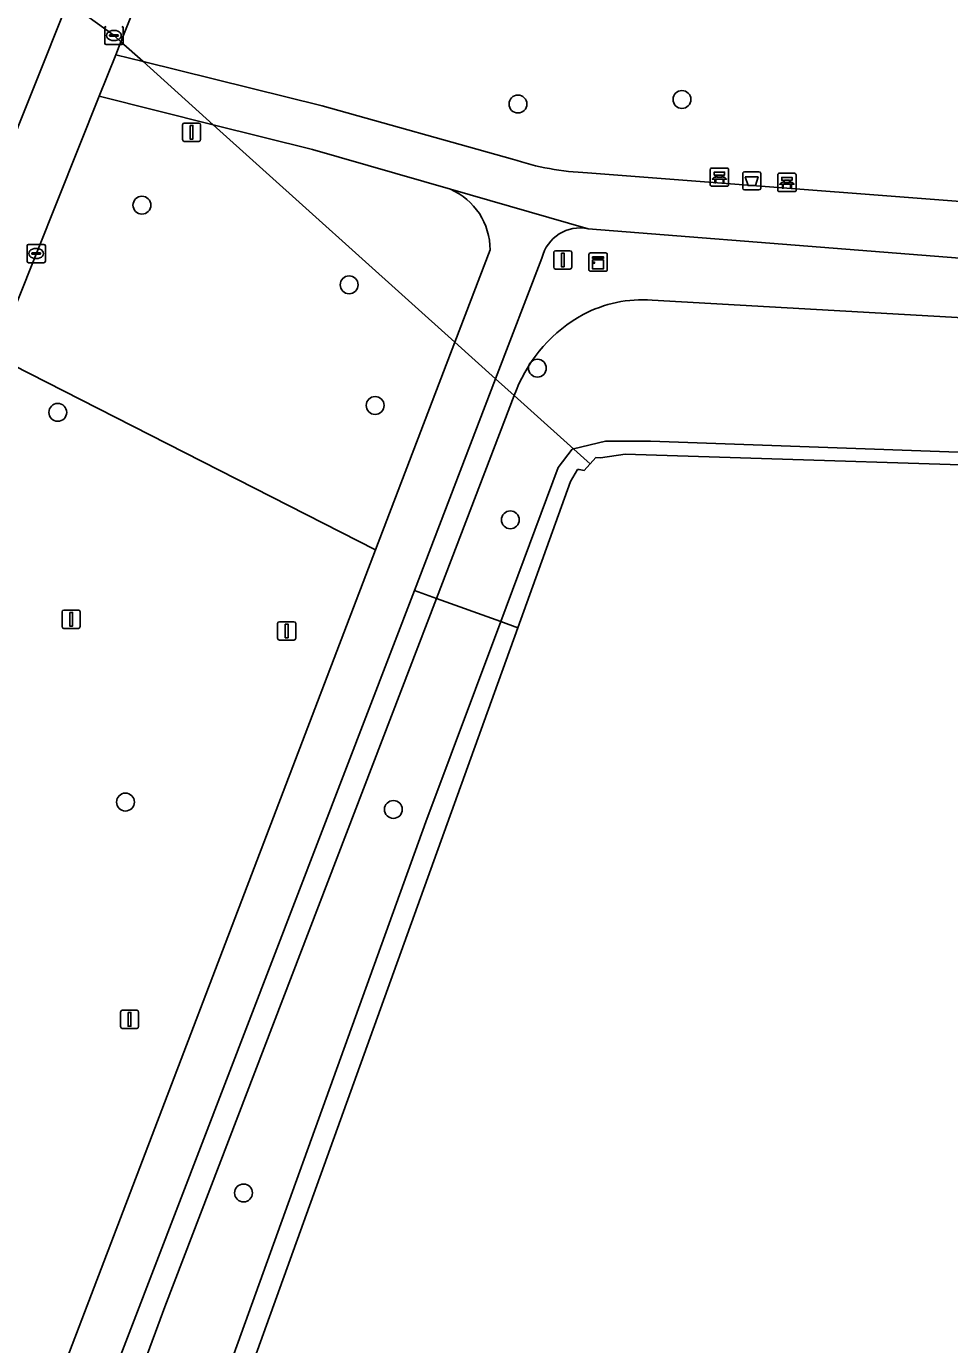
# Model space of a CAD drawing. Extents: x 162803 to 163818, y 381639 to 382475.
# Drawn here: x 163117.9 to 163168.5, y 381897.8 to 381970 of the extents above; entities that cross this region are included whole.
import ezdxf

# ---------------------------------------------------------------- set-up
doc = ezdxf.new("R2010")
doc.units = 0
for name, color, linetype in [('IMGEO_Afsluitpaal', 7, 'Continuous'), ('IMGEO_Afvalbak', 7, 'Continuous'), ('IMGEO_Bank', 7, 'Continuous'), ('IMGEO_Boom', 7, 'Continuous'), ('IMGEO_Damwand', 7, 'Continuous'), ('IMGEO_Duiker', 7, 'Continuous'), ('IMGEO_Fietspad_gesloten', 7, 'Continuous'), ('IMGEO_Groenvoorziening', 7, 'Continuous'), ('IMGEO_Kast', 7, 'Continuous'), ('IMGEO_Kolk', 7, 'Continuous'), ('IMGEO_Lichtmast', 7, 'Continuous'), ('IMGEO_Loofbos', 7, 'Continuous'), ('IMGEO_Meer_plas_ven_vijver', 7, 'Continuous'), ('IMGEO_Oever', 7, 'Continuous'), ('IMGEO_Rioolput', 7, 'Continuous'), ('IMGEO_Voetpad_gesloten', 7, 'Continuous'), ('IMGEO_Voetpad_open', 7, 'Continuous')]:
    doc.layers.add(name, color=color, linetype=linetype)

msp = doc.modelspace()

# ---------------------------------------------------------------- linework, layer by layer
at = {"layer": 'IMGEO_Afsluitpaal'}
for p, q in [((163119.888, 381937.124), (163119.888, 381937.924)), ((163119.888, 381937.924), (163119.888, 381937.124)), ((163119.988, 381938.024), (163120.778, 381938.024)), ((163120.778, 381938.024), (163119.988, 381938.024)), ((163120.878, 381937.924), (163120.878, 381937.124)), ((163120.878, 381937.124), (163120.878, 381937.924)), ((163120.778, 381937.024), (163119.988, 381937.024)), ((163119.988, 381937.024), (163120.778, 381937.024)), ((163131.681, 381936.484), (163131.681, 381937.284)), ((163131.681, 381937.284), (163131.681, 381936.484)), ((163131.781, 381937.384), (163132.571, 381937.384)), ((163132.571, 381937.384), (163131.781, 381937.384)), ((163132.671, 381937.284), (163132.671, 381936.484)), ((163132.671, 381936.484), (163132.671, 381937.284)), ((163132.571, 381936.384), (163131.781, 381936.384)), ((163131.781, 381936.384), (163132.571, 381936.384)), ((163123.083, 381915.23), (163123.083, 381916.03)), ((163123.083, 381916.03), (163123.083, 381915.23)), ((163123.183, 381916.13), (163123.973, 381916.13)), ((163123.973, 381916.13), (163123.183, 381916.13)), ((163124.073, 381916.03), (163124.073, 381915.23)), ((163124.073, 381915.23), (163124.073, 381916.03)), ((163123.973, 381915.13), (163123.183, 381915.13)), ((163123.183, 381915.13), (163123.973, 381915.13))]:
    msp.add_line(p, q, dxfattribs=at)
for points in [[(163120.308, 381937.899), (163120.458, 381937.899), (163120.458, 381937.149), (163120.308, 381937.149), (163120.308, 381937.899)], [(163132.101, 381937.259), (163132.251, 381937.259), (163132.251, 381936.509), (163132.101, 381936.509), (163132.101, 381937.259)], [(163123.503, 381916.005), (163123.653, 381916.005), (163123.653, 381915.255), (163123.503, 381915.255), (163123.503, 381916.005)]]:
    msp.add_lwpolyline(points, dxfattribs=at)
for centre, start, end in [((163119.988, 381937.924), 90, 180), ((163119.988, 381937.924), 90, 180), ((163120.778, 381937.924), 0, 90), ((163120.778, 381937.924), 360, 90), ((163119.988, 381937.124), 180, 270), ((163119.988, 381937.124), 180, 270), ((163120.778, 381937.124), 270, 0), ((163120.778, 381937.124), 270, 0), ((163131.781, 381937.284), 90, 180), ((163131.781, 381937.284), 90, 180), ((163132.571, 381937.284), 0, 90), ((163132.571, 381937.284), 360, 90), ((163131.781, 381936.484), 180, 270), ((163131.781, 381936.484), 180, 270), ((163132.571, 381936.484), 270, 0), ((163132.571, 381936.484), 270, 0), ((163123.183, 381916.03), 90, 180), ((163123.183, 381916.03), 90, 180), ((163123.973, 381916.03), 0, 90), ((163123.973, 381916.03), 360, 90), ((163123.183, 381915.23), 180, 270), ((163123.183, 381915.23), 180, 270), ((163123.973, 381915.23), 270, 0), ((163123.973, 381915.23), 270, 0)]:
    msp.add_arc(centre, 0.1, start, end, dxfattribs=at)
at = {"layer": 'IMGEO_Afvalbak'}
for p, q in [((163157.127, 381961.113), (163157.127, 381961.913)), ((163157.127, 381961.913), (163157.127, 381961.113)), ((163157.227, 381962.013), (163158.017, 381962.013)), ((163158.017, 381962.013), (163157.227, 381962.013)), ((163158.117, 381961.913), (163158.117, 381961.113)), ((163158.117, 381961.113), (163158.117, 381961.913)), ((163158.017, 381961.013), (163157.227, 381961.013)), ((163157.227, 381961.013), (163158.017, 381961.013))]:
    msp.add_line(p, q, dxfattribs=at)
msp.add_lwpolyline([(163157.27, 381961.727), (163157.974, 381961.727), (163157.825, 381961.257), (163157.419, 381961.257), (163157.27, 381961.727)], dxfattribs=at)
for centre, start, end in [((163157.227, 381961.913), 90, 180), ((163157.227, 381961.913), 90, 180), ((163158.017, 381961.913), 0, 90), ((163158.017, 381961.913), 360, 90), ((163157.227, 381961.113), 180, 270), ((163157.227, 381961.113), 180, 270), ((163158.017, 381961.113), 270, 0), ((163158.017, 381961.113), 270, 0)]:
    msp.add_arc(centre, 0.1, start, end, dxfattribs=at)
at = {"layer": 'IMGEO_Bank'}
for p, q in [((163155.354, 381961.29), (163155.354, 381962.131)), ((163155.354, 381962.131), (163155.354, 381961.29)), ((163155.429, 381962.215), (163156.27, 381962.215)), ((163156.27, 381962.215), (163155.429, 381962.215)), ((163156.354, 381962.14), (163156.354, 381961.299)), ((163156.354, 381961.299), (163156.354, 381962.14)), ((163156.051, 381961.613), (163155.658, 381961.613)), ((163155.663, 381961.721), (163155.663, 381961.827)), ((163155.707, 381961.827), (163155.707, 381961.721)), ((163155.995, 381961.833), (163155.713, 381961.833)), ((163155.713, 381961.715), (163155.995, 381961.715)), ((163156.001, 381961.721), (163156.001, 381961.827)), ((163156.045, 381961.827), (163156.045, 381961.721)), ((163159.049, 381961.001), (163159.049, 381961.842)), ((163159.049, 381961.842), (163159.049, 381961.001)), ((163159.124, 381961.926), (163159.965, 381961.926)), ((163159.965, 381961.926), (163159.124, 381961.926)), ((163159.358, 381961.432), (163159.358, 381961.538)), ((163159.402, 381961.538), (163159.402, 381961.432)), ((163159.69, 381961.544), (163159.408, 381961.544)), ((163159.408, 381961.426), (163159.69, 381961.426)), ((163159.696, 381961.432), (163159.696, 381961.538)), ((163159.74, 381961.538), (163159.74, 381961.432)), ((163160.049, 381961.851), (163160.049, 381961.01)), ((163160.049, 381961.01), (163160.049, 381961.851)), ((163156.279, 381961.215), (163155.438, 381961.215)), ((163155.438, 381961.215), (163156.279, 381961.215)), ((163159.974, 381960.926), (163159.133, 381960.926)), ((163159.133, 381960.926), (163159.974, 381960.926)), ((163159.746, 381961.324), (163159.353, 381961.324))]:
    msp.add_line(p, q, dxfattribs=at)
for points in [[(163155.601, 381961.613), (163155.459, 381961.613), (163155.571, 381961.715), (163155.657, 381961.715)], [(163155.657, 381961.833), (163155.571, 381961.833), (163155.571, 381961.994), (163156.134, 381961.994), (163156.134, 381961.833), (163156.051, 381961.833)], [(163155.651, 381961.606), (163155.651, 381961.399), (163155.608, 381961.399), (163155.608, 381961.606)], [(163156.051, 381961.715), (163156.134, 381961.715), (163156.246, 381961.613), (163156.107, 381961.613)], [(163156.101, 381961.606), (163156.101, 381961.399), (163156.057, 381961.399), (163156.057, 381961.606)], [(163159.296, 381961.324), (163159.154, 381961.324), (163159.266, 381961.426), (163159.352, 381961.426)], [(163159.352, 381961.544), (163159.266, 381961.544), (163159.266, 381961.705), (163159.829, 381961.705), (163159.829, 381961.544), (163159.746, 381961.544)], [(163159.746, 381961.426), (163159.829, 381961.426), (163159.941, 381961.324), (163159.802, 381961.324)], [(163159.346, 381961.317), (163159.346, 381961.11), (163159.303, 381961.11), (163159.303, 381961.317)], [(163159.796, 381961.317), (163159.796, 381961.11), (163159.752, 381961.11), (163159.752, 381961.317)]]:
    msp.add_lwpolyline(points, dxfattribs=at)
for centre, radius, start, end in [((163155.432, 381962.137), 0.0779, 92.4484, 184.28452), ((163155.432, 381962.137), 0.0779, 92.4484, 184.28452), ((163156.276, 381962.137), 0.0779, 2.4484, 94.28452), ((163156.276, 381962.137), 0.0779, 2.4484, 94.28452), ((163155.601, 381961.606), 0.00671, 2.89567, 87.10433), ((163155.658, 381961.606), 0.00671, 92.89567, 177.10433), ((163155.656, 381961.826), 0.00671, 2.89567, 87.10433), ((163155.656, 381961.722), 0.00671, 272.89567, 357.10433), ((163155.713, 381961.826), 0.00671, 92.89567, 177.10433), ((163155.713, 381961.722), 0.00671, 182.89567, 267.10433), ((163155.995, 381961.826), 0.00671, 2.89567, 87.10433), ((163155.995, 381961.722), 0.00671, 272.89567, 357.10433), ((163156.052, 381961.826), 0.00671, 92.89567, 177.10433), ((163156.052, 381961.722), 0.00671, 182.89567, 267.10433), ((163156.05, 381961.606), 0.00671, 2.89567, 87.10433), ((163156.107, 381961.606), 0.00671, 92.89567, 177.10433), ((163159.127, 381961.848), 0.0779, 92.4484, 184.28452), ((163159.127, 381961.848), 0.0779, 92.4484, 184.28452), ((163159.351, 381961.537), 0.00671, 2.89567, 87.10433), ((163159.351, 381961.433), 0.00671, 272.89567, 357.10433), ((163159.408, 381961.537), 0.00671, 92.89567, 177.10433), ((163159.408, 381961.433), 0.00671, 182.89567, 267.10433), ((163159.69, 381961.537), 0.00671, 2.89567, 87.10433), ((163159.69, 381961.433), 0.00671, 272.89567, 357.10433), ((163159.747, 381961.537), 0.00671, 92.89567, 177.10433), ((163159.747, 381961.433), 0.00671, 182.89567, 267.10433), ((163159.971, 381961.848), 0.0779, 2.4484, 94.28452), ((163159.971, 381961.848), 0.0779, 2.4484, 94.28452), ((163155.432, 381961.293), 0.0779, 182.4484, 274.28452), ((163155.432, 381961.293), 0.0779, 182.4484, 274.28452), ((163156.276, 381961.293), 0.0779, 272.4484, 4.28452), ((163156.276, 381961.293), 0.0779, 272.4484, 4.28452), ((163159.127, 381961.004), 0.0779, 182.4484, 274.28452), ((163159.127, 381961.004), 0.0779, 182.4484, 274.28452), ((163159.296, 381961.317), 0.00671, 2.89567, 87.10433), ((163159.353, 381961.317), 0.00671, 92.89567, 177.10433), ((163159.745, 381961.317), 0.00671, 2.89567, 87.10433), ((163159.802, 381961.317), 0.00671, 92.89567, 177.10433), ((163159.971, 381961.004), 0.0779, 272.4484, 4.28452), ((163159.971, 381961.004), 0.0779, 272.4484, 4.28452)]:
    msp.add_arc(centre, radius, start, end, dxfattribs=at)
at = {"layer": 'IMGEO_Boom'}
for centre in [(163153.805, 381965.969), (163144.831, 381965.718), (163124.256, 381960.184), (163135.592, 381955.825), (163145.894, 381951.263), (163119.651, 381948.845), (163137.016, 381949.222), (163144.414, 381942.964), (163123.354, 381927.518), (163138.014, 381927.116), (163129.817, 381906.128)]:
    msp.add_circle(centre, 0.489, dxfattribs=at)
at = {"layer": 'IMGEO_Damwand'}
msp.add_lwpolyline([(163148.45, 381945.664), (163149.1, 381946.375)], dxfattribs=at)
at = {"layer": 'IMGEO_Duiker'}
msp.add_lwpolyline([(163148.781, 381946.026), (163148.61, 381946.179), (163144.629, 381949.763), (163143.611, 381950.679), (163141.378, 381952.689), (163128.16, 381964.586), (163124.319, 381968.044), (163123.111, 381969.13), (163122.736, 381969.468), (163120.198, 381971.297), (163118.709, 381972.38), (163116.57, 381973.935), (163098.789, 381986.862), (163095.264, 381989.424), (163095.091, 381989.55)], dxfattribs=at)
at = {"layer": 'IMGEO_Fietspad_gesloten'}
for points in [[(163131.643, 381999.882), (163120.198, 381971.297), (163114.729, 381957.637)], [(163115.91, 381951.139), (163116.224, 381951.922), (163121.916, 381966.144), (163122.824, 381968.413), (163123.111, 381969.13), (163134.332, 381997.163)]]:
    msp.add_lwpolyline(points, dxfattribs=at)
at = {"layer": 'IMGEO_Groenvoorziening'}
for points in [[(163178.255, 381956.56), (163148.676, 381958.887)], [(163146.146, 381957.289), (163143.611, 381950.679), (163139.164, 381939.097), (163140.373, 381938.66), (163144.629, 381949.763), (163144.749, 381950.075)], [(163186.481, 381949.766), (163181.36, 381952.757), (163178.182, 381953.501), (163152.171, 381954.991)], [(163152.171, 381954.991), (163178.182, 381953.501), (163181.36, 381952.757), (163186.481, 381949.766), (163189.606, 381947.131), (163226.313, 381913.527), (163227.401, 381914.389), (163182.982, 381954.71)], [(163137.039, 381941.324), (163121.865, 381949.05), (163116.224, 381951.922), (163115.91, 381951.139)], [(163144.749, 381950.075), (163144.629, 381949.763), (163140.373, 381938.66), (163143.885, 381937.393), (163147.032, 381945.822), (163147.802, 381946.835), (163147.865, 381946.85), (163149.627, 381947.261), (163152.081, 381947.261), (163178.118, 381946.346), (163181.112, 381945.966), (163183.575, 381944.725), (163185.733, 381942.588), (163221.136, 381909.426), (163226.313, 381913.527), (163189.606, 381947.131), (163186.481, 381949.766)], [(163114.975, 381943.024), (163089.592, 381901.666), (163087.523, 381898.23), (163086.13, 381895.957), (163079.099, 381884.487), (163082.234, 381883.288), (163093.032, 381879.159), (163093.046, 381879.154), (163099.204, 381891.124), (163115.517, 381885.092), (163117.64, 381890.509), (163137.039, 381941.324)]]:
    msp.add_lwpolyline(points, dxfattribs=at)
for points in [[(163118.505, 381885.299), (163120.318, 381885.794), (163125.514, 381899.898), (163140.373, 381938.66), (163139.164, 381939.097)], [(163143.885, 381937.393), (163140.373, 381938.66), (163125.514, 381899.898), (163120.318, 381885.794), (163118.505, 381885.299), (163118.3, 381884.764), (163127.268, 381883.708), (163126.114, 381885.413), (163125.757, 381887.533), (163126.235, 381888.858), (163139.794, 381926.44)]]:
    msp.add_lwpolyline(points, close=True, dxfattribs=at)
for centre, radius, start, end in [((163148.225, 381956.8), 2.136, 77.80226, 166.75244), ((163151.674, 381947.964), 7.044, 85.95766, 117.7738), ((163151.674, 381947.964), 7.044, 85.95766, 117.7738), ((163152.35, 381947.028), 8.189, 118.9047, 158.15517), ((163152.35, 381947.028), 8.189, 118.9047, 158.15517)]:
    msp.add_arc(centre, radius, start, end, dxfattribs=at)
at = {"layer": 'IMGEO_Kast'}
for p, q in [((163148.715, 381956.643), (163148.715, 381957.484)), ((163148.715, 381957.484), (163148.715, 381956.643)), ((163148.79, 381957.568), (163149.631, 381957.568)), ((163149.631, 381957.568), (163148.79, 381957.568)), ((163149.715, 381957.493), (163149.715, 381956.652)), ((163149.715, 381956.652), (163149.715, 381957.493)), ((163149.64, 381956.568), (163148.799, 381956.568)), ((163148.799, 381956.568), (163149.64, 381956.568))]:
    msp.add_line(p, q, dxfattribs=at)
for points in [[(163148.91, 381957.358), (163149.51, 381957.358), (163149.51, 381957.273), (163148.91, 381957.273), (163148.91, 381957.358)], [(163148.91, 381957.183), (163149.51, 381957.183), (163149.51, 381956.694), (163148.91, 381956.694), (163148.91, 381957.183)]]:
    msp.add_lwpolyline(points, dxfattribs=at)
msp.add_circle((163148.994, 381957.032), 0.0377, dxfattribs=at)
for centre, start, end in [((163148.793, 381957.49), 92.4484, 184.28452), ((163148.793, 381957.49), 92.4484, 184.28452), ((163149.637, 381957.49), 2.4484, 94.28452), ((163149.637, 381957.49), 2.4484, 94.28452), ((163148.793, 381956.646), 182.4484, 274.28452), ((163148.793, 381956.646), 182.4484, 274.28452), ((163149.637, 381956.646), 272.4484, 4.28452), ((163149.637, 381956.646), 272.4484, 4.28452)]:
    msp.add_arc(centre, 0.0779, start, end, dxfattribs=at)
at = {"layer": 'IMGEO_Kolk'}
for p, q in [((163117.97, 381957.11), (163117.97, 381957.962)), ((163118.045, 381958.036), (163118.897, 381958.036)), ((163118.458, 381957.816), (163118.483, 381957.816)), ((163118.971, 381957.962), (163118.971, 381957.11)), ((163118.229, 381957.53), (163118.229, 381957.542)), ((163118.667, 381957.493), (163118.269, 381957.493)), ((163118.272, 381957.579), (163118.67, 381957.579)), ((163118.481, 381957.256), (163118.456, 381957.256)), ((163118.713, 381957.542), (163118.713, 381957.53)), ((163118.897, 381957.036), (163118.045, 381957.036))]:
    msp.add_line(p, q, dxfattribs=at)
for points in [[(163117.97, 381957.11), (163117.97, 381957.962)], [(163118.045, 381958.036), (163118.897, 381958.036)], [(163118.971, 381957.962), (163118.971, 381957.11)], [(163118.897, 381957.036), (163118.045, 381957.036)]]:
    msp.add_lwpolyline(points, dxfattribs=at)
for centre, radius, start, end in [((163118.047, 381957.96), 0.0765, 91.55205, 178.44795), ((163118.047, 381957.96), 0.0765, 91.55205, 178.44795), ((163118.895, 381957.96), 0.0765, 1.55205, 88.44795), ((163118.895, 381957.96), 0.0765, 1.55205, 88.44795), ((163118.047, 381957.112), 0.0765, 181.55205, 268.44795), ((163118.047, 381957.112), 0.0765, 181.55205, 268.44795), ((163118.269, 381957.539), 0.0403, 85.87752, 175.75265), ((163118.266, 381957.529), 0.0366, 178.93798, 274.71019), ((163118.67, 381957.536), 0.043, 264.86636, 352.45326), ((163118.674, 381957.541), 0.0386, 1.73085, 96.63898), ((163118.895, 381957.112), 0.0765, 271.55205, 358.44795), ((163118.895, 381957.112), 0.0765, 271.55205, 358.44795)]:
    msp.add_arc(centre, radius, start, end, dxfattribs=at)
for centre, major_axis, ratio, start_param, end_param in [((163118.457, 381957.536), (-0.387, 0.002), 0.722429, 4.712389, 7.853982), ((163118.482, 381957.536), (-0.39, 0.002), 0.717154, 1.570796, 4.712389)]:
    msp.add_ellipse(centre, major_axis=major_axis, ratio=ratio, start_param=start_param, end_param=end_param, dxfattribs=at)
at = {"layer": 'IMGEO_Lichtmast'}
for p, q in [((163126.475, 381963.773), (163126.475, 381964.573)), ((163126.475, 381964.573), (163126.475, 381963.773)), ((163126.575, 381964.673), (163127.365, 381964.673)), ((163127.365, 381964.673), (163126.575, 381964.673)), ((163127.465, 381964.573), (163127.465, 381963.773)), ((163127.465, 381963.773), (163127.465, 381964.573)), ((163127.365, 381963.673), (163126.575, 381963.673)), ((163126.575, 381963.673), (163127.365, 381963.673)), ((163146.788, 381956.789), (163146.788, 381957.589)), ((163146.788, 381957.589), (163146.788, 381956.789)), ((163146.888, 381957.689), (163147.678, 381957.689)), ((163147.678, 381957.689), (163146.888, 381957.689)), ((163147.778, 381957.589), (163147.778, 381956.789)), ((163147.778, 381956.789), (163147.778, 381957.589)), ((163147.678, 381956.689), (163146.888, 381956.689)), ((163146.888, 381956.689), (163147.678, 381956.689))]:
    msp.add_line(p, q, dxfattribs=at)
for points in [[(163126.895, 381964.548), (163127.045, 381964.548), (163127.045, 381963.798), (163126.895, 381963.798), (163126.895, 381964.548)], [(163147.208, 381957.564), (163147.358, 381957.564), (163147.358, 381956.814), (163147.208, 381956.814), (163147.208, 381957.564)]]:
    msp.add_lwpolyline(points, dxfattribs=at)
for centre, start, end in [((163126.575, 381964.573), 90, 180), ((163126.575, 381964.573), 90, 180), ((163127.365, 381964.573), 0, 90), ((163127.365, 381964.573), 360, 90), ((163126.575, 381963.773), 180, 270), ((163126.575, 381963.773), 180, 270), ((163127.365, 381963.773), 270, 0), ((163127.365, 381963.773), 270, 0), ((163146.888, 381957.589), 90, 180), ((163146.888, 381957.589), 90, 180), ((163147.678, 381957.589), 0, 90), ((163147.678, 381957.589), 360, 90), ((163146.888, 381956.789), 180, 270), ((163146.888, 381956.789), 180, 270), ((163147.678, 381956.789), 270, 0), ((163147.678, 381956.789), 270, 0)]:
    msp.add_arc(centre, 0.1, start, end, dxfattribs=at)
at = {"layer": 'IMGEO_Loofbos'}
for points in [[(163134.332, 381997.163), (163123.111, 381969.13), (163122.824, 381968.413), (163124.319, 381968.044), (163134.127, 381965.619), (163144.532, 381962.703)], [(163141.132, 381961.053), (163133.587, 381963.232), (163128.16, 381964.586), (163121.916, 381966.144), (163116.224, 381951.922), (163121.865, 381949.05), (163137.039, 381941.324), (163141.378, 381952.689), (163143.303, 381957.732)], [(163148.641, 381961.949), (163175.922, 381959.854)]]:
    msp.add_lwpolyline(points, dxfattribs=at)
for centre, radius, start, end in [((163149.262, 381976.909), 14.973, 251.58256, 267.62129), ((163139.714, 381957.756), 3.589, 359.61709, 66.7297)]:
    msp.add_arc(centre, radius, start, end, dxfattribs=at)
at = {"layer": 'IMGEO_Meer_plas_ven_vijver'}
msp.add_lwpolyline([(163177.081, 381945.727), (163150.697, 381946.553), (163149.353, 381946.35), (163149.1, 381946.375), (163148.45, 381945.664), (163148.174, 381945.714), (163148.095, 381945.71), (163147.714, 381945.069), (163144.825, 381937.054), (163143.549, 381933.513), (163127.421, 381888.768), (163127.312, 381887.704)], dxfattribs=at)
at = {"layer": 'IMGEO_Oever'}
for points in [[(163180.916, 381945.091), (163182.807, 381944.052), (163195.333, 381932.205), (163220.2, 381908.685), (163221.136, 381909.426), (163185.733, 381942.588), (163183.575, 381944.725), (163181.112, 381945.966), (163178.118, 381946.346), (163152.081, 381947.261), (163149.627, 381947.261), (163147.865, 381946.85), (163147.802, 381946.835), (163147.032, 381945.822), (163143.885, 381937.393)], [(163143.885, 381937.393), (163144.825, 381937.054), (163147.714, 381945.069), (163148.095, 381945.71), (163148.174, 381945.714), (163148.45, 381945.664), (163149.1, 381946.375), (163149.353, 381946.35), (163150.697, 381946.553), (163177.081, 381945.727)], [(163143.549, 381933.513), (163144.825, 381937.054), (163143.885, 381937.393), (163139.794, 381926.44), (163126.235, 381888.858), (163125.757, 381887.533), (163126.114, 381885.413), (163127.268, 381883.708), (163129.295, 381883.469)], [(163127.312, 381887.704), (163127.421, 381888.768), (163143.549, 381933.513)]]:
    msp.add_lwpolyline(points, dxfattribs=at)
at = {"layer": 'IMGEO_Rioolput'}
for p, q in [((163122.224, 381969.041), (163122.224, 381969.893)), ((163122.483, 381969.461), (163122.483, 381969.473)), ((163122.921, 381969.424), (163122.523, 381969.424)), ((163122.526, 381969.51), (163122.924, 381969.51)), ((163122.712, 381969.747), (163122.737, 381969.747)), ((163122.967, 381969.473), (163122.967, 381969.461)), ((163123.225, 381969.893), (163123.225, 381969.041)), ((163123.151, 381968.967), (163122.299, 381968.967)), ((163122.735, 381969.187), (163122.71, 381969.187))]:
    msp.add_line(p, q, dxfattribs=at)
for points in [[(163122.224, 381969.041), (163122.224, 381969.893)], [(163123.225, 381969.893), (163123.225, 381969.041)], [(163123.151, 381968.967), (163122.299, 381968.967)]]:
    msp.add_lwpolyline(points, dxfattribs=at)
for centre, radius, start, end in [((163122.301, 381969.891), 0.0765, 91.55205, 178.44795), ((163122.301, 381969.891), 0.0765, 91.55205, 178.44795), ((163122.523, 381969.47), 0.0403, 85.87752, 175.75265), ((163122.52, 381969.46), 0.0366, 178.93798, 274.71019), ((163122.924, 381969.467), 0.043, 264.86636, 352.45326), ((163122.928, 381969.472), 0.0386, 1.73085, 96.63898), ((163123.149, 381969.891), 0.0765, 1.55205, 88.44795), ((163123.149, 381969.891), 0.0765, 1.55205, 88.44795), ((163122.301, 381969.043), 0.0765, 181.55205, 268.44795), ((163122.301, 381969.043), 0.0765, 181.55205, 268.44795), ((163123.149, 381969.043), 0.0765, 271.55205, 358.44795), ((163123.149, 381969.043), 0.0765, 271.55205, 358.44795)]:
    msp.add_arc(centre, radius, start, end, dxfattribs=at)
for centre, major_axis, ratio, start_param, end_param in [((163122.711, 381969.467), (-0.387, 0.002), 0.722429, 4.712389, 7.853982), ((163122.736, 381969.467), (-0.39, 0.002), 0.717154, 1.570796, 4.712389)]:
    msp.add_ellipse(centre, major_axis=major_axis, ratio=ratio, start_param=start_param, end_param=end_param, dxfattribs=at)
at = {"layer": 'IMGEO_Voetpad_gesloten'}
for points in [[(163144.532, 381962.703), (163134.127, 381965.619), (163124.319, 381968.044), (163122.824, 381968.413), (163121.916, 381966.144), (163128.16, 381964.586), (163133.587, 381963.232), (163141.132, 381961.053), (163148.676, 381958.887), (163178.255, 381956.56)], [(163175.922, 381959.854), (163148.641, 381961.949)], [(163148.676, 381958.887), (163141.132, 381961.053)], [(163143.303, 381957.732), (163141.378, 381952.689), (163137.039, 381941.324), (163117.64, 381890.509), (163115.517, 381885.092), (163111.435, 381874.675)], [(163139.164, 381939.097), (163143.611, 381950.679), (163146.146, 381957.289)], [(163113.91, 381873.333), (163118.3, 381884.764), (163118.505, 381885.299), (163139.164, 381939.097)]]:
    msp.add_lwpolyline(points, dxfattribs=at)
for centre, radius, start, end in [((163149.262, 381976.909), 14.973, 251.58256, 267.62129), ((163139.714, 381957.756), 3.589, 359.61709, 66.7297), ((163148.225, 381956.8), 2.136, 77.80226, 166.75244)]:
    msp.add_arc(centre, radius, start, end, dxfattribs=at)
at = {"layer": 'IMGEO_Voetpad_open'}
msp.add_lwpolyline([(163114.729, 381957.637), (163120.198, 381971.297), (163131.643, 381999.882)], dxfattribs=at)

doc.saveas('drawing.dxf')
